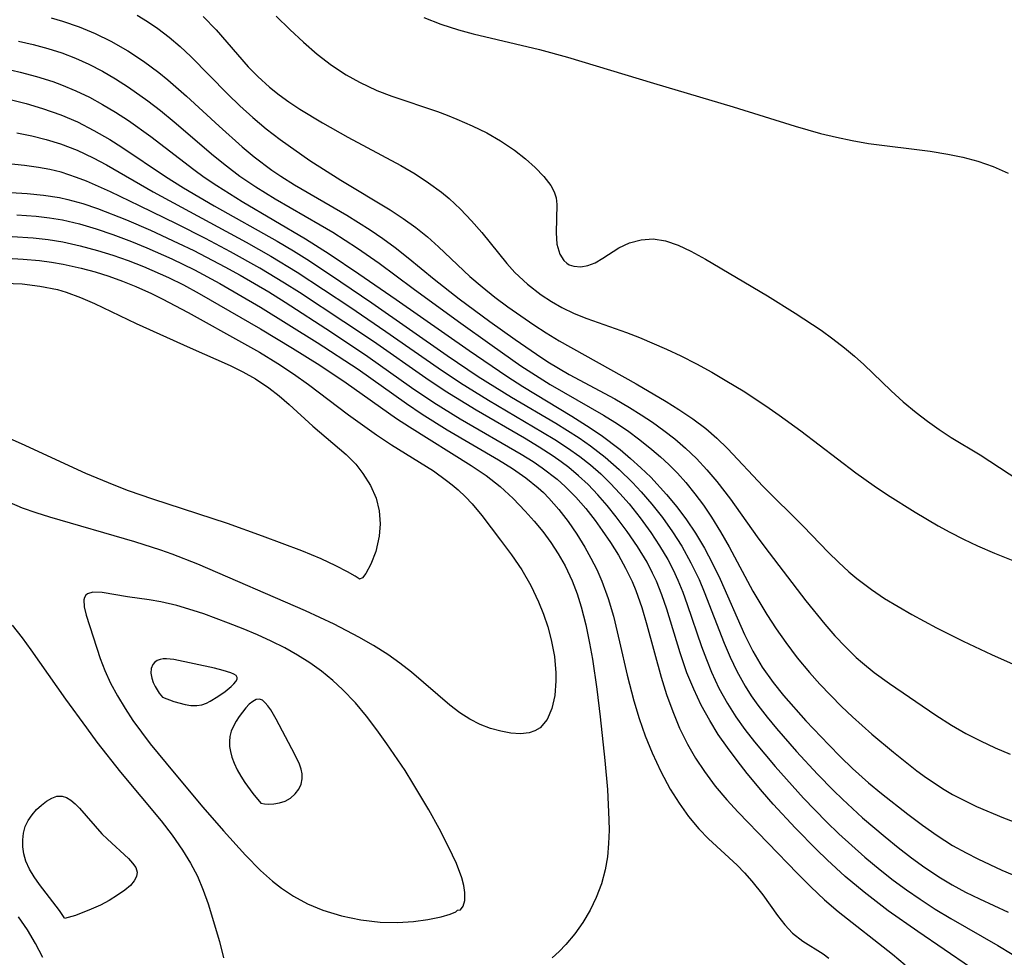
# Model space of a CAD drawing. Header units: inches. Extents: x 1073367 to 1082519, y 1569854 to 1574957.
# Tile 436 of 565: x 1078674 to 1078774, y 1573595 to 1573690. Entities that reach past the tile are written whole.
import ezdxf

# ---------------------------------------------------------------- set-up
doc = ezdxf.new("R2010")
doc.units = ezdxf.units.IN
doc.header["$MEASUREMENT"] = 0
doc.layers.add('CGG_CurvaNivelLidar_v1', color=7, linetype='Continuous', lineweight=30, true_color=0x008008)

msp = doc.modelspace()

# ---------------------------------------------------------------- linework, layer by layer
at = {"layer": 'CGG_CurvaNivelLidar_v1'}
for points in [[(1078677.1413, 1573690.3997, 73.5), (1078678.3184, 1573690.0631, 73.5), (1078679.9953, 1573689.4827, 73.5), (1078681.6314, 1573688.8002, 73.5), (1078683.2234, 1573688.0204, 73.5), (1078684.9638, 1573687.0244, 73.5), (1078686.569, 1573685.9714, 73.5), (1078688.1152, 1573684.8277, 73.5), (1078689.0461, 1573684.0712, 73.5), (1078690.9232, 1573682.4239, 73.5), (1078694.2513, 1573679.3593, 73.5), (1078696.6046, 1573677.2558, 73.5), (1078697.8126, 1573676.2511, 73.5), (1078699.6273, 1573674.8876, 73.5), (1078700.5421, 1573674.2706, 73.5), (1078701.9231, 1573673.4126, 73.5), (1078707.256, 1573670.3242, 73.5), (1078709.6352, 1573668.8147, 73.5), (1078710.9106, 1573667.9468, 73.5), (1078712.1566, 1573667.04, 73.5), (1078713.4983, 1573665.9853, 73.5), (1078716.1411, 1573663.8114, 73.5), (1078718.6946, 1573661.8077, 73.5), (1078721.8004, 1573659.5104, 73.5), (1078724.3754, 1573657.669, 73.5), (1078726.5425, 1573656.1734, 73.5), (1078727.7127, 1573655.4085, 73.5), (1078729.8853, 1573654.1034, 73.5), (1078734.5059, 1573651.6231, 73.5), (1078736.0186, 1573650.7613, 73.5), (1078737.2005, 1573650.0256, 73.5), (1078738.3558, 1573649.2523, 73.5), (1078739.515, 1573648.4239, 73.5), (1078740.6392, 1573647.554, 73.5), (1078741.7176, 1573646.6314, 73.5), (1078742.8321, 1573645.555, 73.5), (1078743.8891, 1573644.4162, 73.5), (1078744.898, 1573643.2277, 73.5), (1078746.2947, 1573641.4253, 73.5), (1078749.01, 1573637.5915, 73.5), (1078749.7873, 1573636.5384, 73.5), (1078753.9678, 1573631.0775, 73.5), (1078755.9008, 1573628.7096, 73.5), (1078756.9235, 1573627.5399, 73.5), (1078757.983, 1573626.4125, 73.5), (1078759.0916, 1573625.3418, 73.5), (1078759.7376, 1573624.7726, 73.5), (1078760.9249, 1573623.8083, 73.5), (1078762.4609, 1573622.6717, 73.5), (1078767.1979, 1573619.4515, 73.5), (1078768.7997, 1573618.4347, 73.5), (1078770.2424, 1573617.61, 73.5), (1078771.7242, 1573616.846, 73.5), (1078773.2234, 1573616.1449, 73.5), (1078774.7494, 1573615.4915, 73.5)], [(1078685.9087, 1573690.6576, 74), (1078686.9778, 1573690.0157, 74), (1078688.0112, 1573689.3168, 74), (1078689.1795, 1573688.4275, 74), (1078690.3025, 1573687.4755, 74), (1078691.3841, 1573686.4713, 74), (1078695.1511, 1573682.6378, 74), (1078696.3723, 1573681.4534, 74), (1078697.6873, 1573680.249, 74), (1078699.0477, 1573679.0988, 74), (1078700.4729, 1573678.0048, 74), (1078703.4895, 1573675.8965, 74), (1078706.6497, 1573673.8638, 74), (1078711.6493, 1573670.8542, 74), (1078712.9931, 1573669.9897, 74), (1078714.2836, 1573669.065, 74), (1078715.4518, 1573668.1063, 74), (1078716.5755, 1573667.0911, 74), (1078719.7763, 1573664.0801, 74), (1078721.0241, 1573663.0146, 74), (1078722.3179, 1573661.991, 74), (1078723.6462, 1573661.0008, 74), (1078726.2624, 1573659.1721, 74), (1078727.5436, 1573658.3355, 74), (1078728.8477, 1573657.5395, 74), (1078736.6948, 1573653.1509, 74), (1078739.7485, 1573651.3671, 74), (1078741.0487, 1573650.5559, 74), (1078742.4554, 1573649.617, 74), (1078743.796, 1573648.6052, 74), (1078744.9146, 1573647.6205, 74), (1078745.9826, 1573646.5707, 74), (1078749.6287, 1573642.7274, 74), (1078753.6772, 1573638.6842, 74), (1078756.2622, 1573636.0133, 74), (1078757.2773, 1573635.013, 74), (1078758.3239, 1573634.0504, 74), (1078759.1454, 1573633.3558, 74), (1078760.6378, 1573632.2353, 74), (1078761.9771, 1573631.344, 74), (1078763.3563, 1573630.501, 74), (1078764.7645, 1573629.6925, 74), (1078767.2455, 1573628.3531, 74), (1078769.9695, 1573626.9967, 74), (1078772.8471, 1573625.6402, 74), (1078775.6747, 1573624.3709, 74)], [(1078692.6377, 1573690.5209, 74.5), (1078693.9411, 1573689.1685, 74.5), (1078697.2218, 1573685.4237, 74.5), (1078698.2065, 1573684.4098, 74.5), (1078699.3912, 1573683.3328, 74.5), (1078700.3487, 1573682.5688, 74.5), (1078701.3454, 1573681.8501, 74.5), (1078702.4608, 1573681.113, 74.5), (1078704.7651, 1573679.7215, 74.5), (1078707.3587, 1573678.2517, 74.5), (1078712.7575, 1573675.3607, 74.5), (1078714.1887, 1573674.514, 74.5), (1078715.5728, 1573673.6142, 74.5), (1078716.8935, 1573672.6461, 74.5), (1078717.6595, 1573672.0135, 74.5), (1078718.8321, 1573670.9182, 74.5), (1078719.9352, 1573669.7563, 74.5), (1078720.9822, 1573668.5507, 74.5), (1078723.5303, 1573665.3991, 74.5), (1078724.3457, 1573664.4894, 74.5), (1078725.632, 1573663.2842, 74.5), (1078727.0346, 1573662.2032, 74.5), (1078728.0601, 1573661.5281, 74.5), (1078729.1305, 1573660.9195, 74.5), (1078730.3757, 1573660.3256, 74.5), (1078731.6633, 1573659.8022, 74.5), (1078735.7167, 1573658.3679, 74.5), (1078737.0256, 1573657.8673, 74.5), (1078739.7906, 1573656.6957, 74.5), (1078741.2347, 1573656.0117, 74.5), (1078742.8189, 1573655.1961, 74.5), (1078744.381, 1573654.3345, 74.5), (1078745.9234, 1573653.4394, 74.5), (1078747.5657, 1573652.4368, 74.5), (1078749.8761, 1573650.9088, 74.5), (1078751.2466, 1573649.9638, 74.5), (1078753.4618, 1573648.368, 74.5), (1078759.0437, 1573644.1039, 74.5), (1078760.9162, 1573642.7775, 74.5), (1078762.2855, 1573641.857, 74.5), (1078765.0739, 1573640.0935, 74.5), (1078767.42, 1573638.7249, 74.5), (1078768.6101, 1573638.0761, 74.5), (1078770.0104, 1573637.3583, 74.5), (1078771.4299, 1573636.6866, 74.5), (1078773.1749, 1573635.9384, 74.5), (1078778.2429, 1573633.902, 74.5)], [(1078700.0669, 1573690.5693, 75), (1078701.4422, 1573689.2134, 75), (1078702.8507, 1573687.9004, 75), (1078704.2398, 1573686.7051, 75), (1078705.6809, 1573685.5913, 75), (1078707.1879, 1573684.5858, 75), (1078708.5323, 1573683.8337, 75), (1078710.3105, 1573683.0122, 75), (1078711.8285, 1573682.427, 75), (1078716.4662, 1573680.8481, 75), (1078717.4652, 1573680.4803, 75), (1078718.4505, 1573680.0918, 75), (1078719.9994, 1573679.4189, 75), (1078721.4872, 1573678.6856, 75), (1078722.893, 1573677.887, 75), (1078724.2948, 1573676.9443, 75), (1078725.4223, 1573676.0599, 75), (1078726.4264, 1573675.1586, 75), (1078727.2859, 1573674.2662, 75), (1078728.0171, 1573673.3207, 75), (1078728.3503, 1573672.6934, 75), (1078728.5503, 1573672.0899, 75), (1078728.6308, 1573671.4183, 75), (1078728.5412, 1573668.5216, 75), (1078728.6343, 1573667.3848, 75), (1078728.9121, 1573666.3664, 75), (1078729.3148, 1573665.7207, 75), (1078729.6343, 1573665.4347, 75), (1078729.8863, 1573665.2836, 75), (1078730.3568, 1573665.1203, 75), (1078731.0465, 1573665.0738, 75), (1078731.777, 1573665.2003, 75), (1078732.5117, 1573665.4802, 75), (1078733.2913, 1573665.9312, 75), (1078734.9195, 1573666.987, 75), (1078736.0049, 1573667.4938, 75), (1078737.1886, 1573667.8239, 75), (1078738.437, 1573667.9083, 75), (1078739.6839, 1573667.7057, 75), (1078740.9604, 1573667.2711, 75), (1078742.2653, 1573666.6681, 75), (1078743.7577, 1573665.8583, 75), (1078750.0694, 1573662.0978, 75), (1078752.8841, 1573660.3634, 75), (1078755.5125, 1573658.615, 75), (1078756.7247, 1573657.7381, 75), (1078757.9019, 1573656.827, 75), (1078758.9082, 1573655.9883, 75), (1078759.877, 1573655.118, 75), (1078762.629, 1573652.4609, 75), (1078763.879, 1573651.3242, 75), (1078765.1728, 1573650.237, 75), (1078766.3346, 1573649.3492, 75), (1078767.5304, 1573648.5111, 75), (1078768.7536, 1573647.721, 75), (1078771.7003, 1573645.9505, 75), (1078775.6464, 1573643.3616, 75)], [(1078715.0675, 1573690.4152, 75.5), (1078716.8199, 1573689.7499, 75.5), (1078718.6119, 1573689.176, 75.5), (1078720.0959, 1573688.7664, 75.5), (1078726.8426, 1573687.1676, 75.5), (1078729.7166, 1573686.3995, 75.5), (1078738.4513, 1573683.7393, 75.5), (1078746.5595, 1573681.3537, 75.5), (1078752.8857, 1573679.3705, 75.5), (1078755.469, 1573678.6398, 75.5), (1078757.0714, 1573678.2422, 75.5), (1078758.6829, 1573677.9005, 75.5), (1078760.3337, 1573677.6194, 75.5), (1078766.6254, 1573676.8301, 75.5), (1078768.398, 1573676.5409, 75.5), (1078769.9443, 1573676.2153, 75.5), (1078771.4603, 1573675.8045, 75.5), (1078773.0285, 1573675.2572, 75.5), (1078774.5486, 1573674.6008, 75.5)], [(1078673.8195, 1573688.0112, 73), (1078675.3208, 1573687.6726, 73), (1078676.8017, 1573687.2786, 73), (1078678.2563, 1573686.8148, 73), (1078679.6394, 1573686.2842, 73), (1078680.9896, 1573685.6753, 73), (1078682.3659, 1573684.9588, 73), (1078683.7095, 1573684.1744, 73), (1078685.0248, 1573683.3349, 73), (1078686.988, 1573681.9579, 73), (1078688.2879, 1573680.9568, 73), (1078689.6682, 1573679.8259, 73), (1078693.6842, 1573676.3986, 73), (1078695.0044, 1573675.3223, 73), (1078696.358, 1573674.2943, 73), (1078697.9767, 1573673.1859, 73), (1078699.9416, 1573671.972, 73), (1078704.5342, 1573669.349, 73), (1078705.8204, 1573668.5745, 73), (1078708.3485, 1573666.9514, 73), (1078710.5275, 1573665.446, 73), (1078713.9976, 1573662.8636, 73), (1078718.608, 1573659.4939, 73), (1078722.0435, 1573657.0464, 73), (1078724.9702, 1573655.0098, 73), (1078726.4557, 1573654.031, 73), (1078727.9408, 1573653.111, 73), (1078733.3751, 1573649.9823, 73), (1078734.5256, 1573649.2734, 73), (1078735.8222, 1573648.3998, 73), (1078737.0783, 1573647.4734, 73), (1078738.2944, 1573646.5001, 73), (1078739.1691, 1573645.7481, 73), (1078740.0134, 1573644.9644, 73), (1078740.8934, 1573644.0665, 73), (1078741.7327, 1573643.1278, 73), (1078742.6635, 1573641.9899, 73), (1078743.5448, 1573640.8088, 73), (1078744.375, 1573639.5869, 73), (1078745.288, 1573638.099, 73), (1078746.1507, 1573636.5741, 73), (1078748.5699, 1573632.0847, 73), (1078749.9796, 1573629.702, 73), (1078750.9298, 1573628.2554, 73), (1078751.9265, 1573626.84, 73), (1078753.0938, 1573625.296, 73), (1078754.3219, 1573623.8025, 73), (1078755.3839, 1573622.6158, 73), (1078757.5783, 1573620.3538, 73), (1078758.7038, 1573619.2764, 73), (1078760.6905, 1573617.5177, 73), (1078762.8737, 1573615.6808, 73), (1078765.2627, 1573613.7916, 73), (1078766.2351, 1573613.0918, 73), (1078768.0545, 1573611.9018, 73), (1078768.8979, 1573611.4077, 73), (1078770.1006, 1573610.7723, 73), (1078771.3332, 1573610.1874, 73), (1078774.0893, 1573609.0316, 73), (1078781.4166, 1573606.2363, 73)], [(1078672.3005, 1573685.2589, 72.5), (1078673.9981, 1573684.8708, 72.5), (1078675.6739, 1573684.427, 72.5), (1078677.3206, 1573683.9103, 72.5), (1078678.2091, 1573683.5876, 72.5), (1078679.6609, 1573682.9781, 72.5), (1078681.0423, 1573682.309, 72.5), (1078682.3955, 1573681.5771, 72.5), (1078683.7217, 1573680.7901, 72.5), (1078685.0204, 1573679.9523, 72.5), (1078687.3165, 1573678.3169, 72.5), (1078691.678, 1573674.9772, 72.5), (1078692.7453, 1573674.2002, 72.5), (1078694.0056, 1573673.3385, 72.5), (1078696.5943, 1573671.709, 72.5), (1078703.0357, 1573667.9129, 72.5), (1078705.4348, 1573666.3872, 72.5), (1078708.4659, 1573664.3623, 72.5), (1078712.272, 1573661.7489, 72.5), (1078719.6921, 1573656.5389, 72.5), (1078723.5257, 1573653.93, 72.5), (1078725.1547, 1573652.8929, 72.5), (1078730.1335, 1573649.8879, 72.5), (1078731.6476, 1573648.9362, 72.5), (1078733.1248, 1573647.9377, 72.5), (1078735.0572, 1573646.4713, 72.5), (1078736.1327, 1573645.5701, 72.5), (1078737.1744, 1573644.6325, 72.5), (1078738.1789, 1573643.6577, 72.5), (1078739.7812, 1573641.9163, 72.5), (1078740.8237, 1573640.643, 72.5), (1078741.8091, 1573639.3226, 72.5), (1078742.7305, 1573637.9565, 72.5), (1078743.6378, 1573636.4463, 72.5), (1078744.4726, 1573634.8929, 72.5), (1078745.2422, 1573633.3054, 72.5), (1078747.7254, 1573627.682, 72.5), (1078748.578, 1573625.9781, 72.5), (1078749.5321, 1573624.3422, 72.5), (1078750.6276, 1573622.784, 72.5), (1078751.692, 1573621.4601, 72.5), (1078753.971, 1573618.9002, 72.5), (1078756.29, 1573616.4316, 72.5), (1078757.4826, 1573615.2223, 72.5), (1078758.7078, 1573614.0444, 72.5), (1078760.3501, 1573612.5826, 72.5), (1078761.6604, 1573611.4898, 72.5), (1078764.341, 1573609.3825, 72.5), (1078765.8273, 1573608.2716, 72.5), (1078767.3403, 1573607.2077, 72.5), (1078768.8974, 1573606.2178, 72.5), (1078770.2814, 1573605.4427, 72.5), (1078771.4732, 1573604.8343, 72.5), (1078773.9127, 1573603.7083, 72.5), (1078781.0896, 1573600.6884, 72.5)], [(1078671.1544, 1573682.5116, 72), (1078674.6005, 1573681.6689, 72), (1078676.2901, 1573681.1794, 72), (1078678.1457, 1573680.5373, 72), (1078679.8487, 1573679.7982, 72), (1078681.5053, 1573678.9455, 72), (1078683.1227, 1573678.003, 72), (1078684.3351, 1573677.2352, 72), (1078688.8068, 1573674.2499, 72), (1078690.6118, 1573673.1136, 72), (1078693.7298, 1573671.2817, 72), (1078700.1537, 1573667.6639, 72), (1078701.8078, 1573666.6835, 72), (1078703.4325, 1573665.664, 72), (1078706.6339, 1573663.5418, 72), (1078709.804, 1573661.3884, 72), (1078717.4521, 1573656.0476, 72), (1078720.6227, 1573653.9055, 72), (1078724.01, 1573651.8036, 72), (1078728.5085, 1573649.1542, 72), (1078730.8943, 1573647.6538, 72), (1078732.0465, 1573646.8532, 72), (1078733.5483, 1573645.6934, 72), (1078734.9788, 1573644.4515, 72), (1078736.334, 1573643.1312, 72), (1078737.2093, 1573642.1898, 72), (1078738.2899, 1573640.9342, 72), (1078739.3791, 1573639.5514, 72), (1078740.4014, 1573638.1196, 72), (1078741.3464, 1573636.6367, 72), (1078742.2715, 1573634.9678, 72), (1078743.096, 1573633.2444, 72), (1078743.6143, 1573632.0201, 72), (1078745.652, 1573626.7889, 72), (1078746.2627, 1573625.3523, 72), (1078746.9288, 1573623.9475, 72), (1078747.7796, 1573622.4099, 72), (1078748.4091, 1573621.4226, 72), (1078749.0839, 1573620.4637, 72), (1078750.0115, 1573619.2616, 72), (1078750.9862, 1573618.0884, 72), (1078753.0257, 1573615.7687, 72), (1078755.1439, 1573613.4708, 72), (1078756.7799, 1573611.7923, 72), (1078757.6906, 1573610.9023, 72), (1078759.7398, 1573609.0227, 72), (1078762.0355, 1573607.072, 72), (1078763.3586, 1573605.9973, 72), (1078764.7021, 1573604.9542, 72), (1078766.0756, 1573603.9571, 72), (1078767.6572, 1573602.9163, 72), (1078768.8436, 1573602.2136, 72), (1078770.225, 1573601.4714, 72), (1078771.6327, 1573600.7748, 72), (1078774.5633, 1573599.4077, 72)], [(1078673.6717, 1573678.7036, 71.5), (1078675.1786, 1573678.3931, 71.5), (1078676.6642, 1573678.0293, 71.5), (1078678.1207, 1573677.5849, 71.5), (1078679.7975, 1573676.9284, 71.5), (1078681.4313, 1573676.1515, 71.5), (1078682.7779, 1573675.4291, 71.5), (1078687.531, 1573672.7096, 71.5), (1078696.9916, 1573667.5755, 71.5), (1078699.5254, 1573666.1439, 71.5), (1078702.2022, 1573664.5133, 71.5), (1078707.5462, 1573660.996, 71.5), (1078711.2207, 1573658.4997, 71.5), (1078716.5355, 1573654.7806, 71.5), (1078718.8188, 1573653.2552, 71.5), (1078721.6597, 1573651.4959, 71.5), (1078727.1763, 1573648.2551, 71.5), (1078728.4109, 1573647.4994, 71.5), (1078729.7041, 1573646.6576, 71.5), (1078730.9561, 1573645.7667, 71.5), (1078732.0419, 1573644.9082, 71.5), (1078733.0823, 1573643.999, 71.5), (1078734.0752, 1573643.0404, 71.5), (1078735.041, 1573642.0102, 71.5), (1078735.9649, 1573640.9407, 71.5), (1078737.1059, 1573639.5178, 71.5), (1078738.1841, 1573638.0477, 71.5), (1078739.0813, 1573636.6928, 71.5), (1078739.904, 1573635.2932, 71.5), (1078740.4449, 1573634.2503, 71.5), (1078740.9392, 1573633.1833, 71.5), (1078741.4393, 1573631.9651, 71.5), (1078741.8972, 1573630.7269, 71.5), (1078743.3552, 1573626.4366, 71.5), (1078743.8373, 1573625.1278, 71.5), (1078744.3618, 1573623.8381, 71.5), (1078745.1197, 1573622.216, 71.5), (1078745.9786, 1573620.6473, 71.5), (1078746.8297, 1573619.3046, 71.5), (1078747.751, 1573618.0037, 71.5), (1078748.7287, 1573616.7373, 71.5), (1078750.8245, 1573614.2441, 71.5), (1078753.7211, 1573611.0291, 71.5), (1078756.0724, 1573608.6078, 71.5), (1078757.3352, 1573607.3848, 71.5), (1078758.627, 1573606.1934, 71.5), (1078759.973, 1573605.018, 71.5), (1078761.5329, 1573603.7269, 71.5), (1078762.861, 1573602.6929, 71.5), (1078764.2169, 1573601.6966, 71.5), (1078765.5997, 1573600.7391, 71.5), (1078767.1392, 1573599.7413, 71.5), (1078768.7068, 1573598.7903, 71.5), (1078773.4963, 1573596.0466, 71.5), (1078774.9618, 1573595.1503, 71.5)], [(1078770.7186, 1573593.8079, 71), (1078765.3474, 1573597.4455, 71), (1078762.3493, 1573599.5675, 71), (1078759.8978, 1573601.4437, 71), (1078757.9727, 1573603.043, 71), (1078756.122, 1573604.7337, 71), (1078755.0332, 1573605.7865, 71), (1078752.9091, 1573607.9529, 71), (1078750.6509, 1573610.4203, 71), (1078749.553, 1573611.6792, 71), (1078747.9939, 1573613.5421, 71), (1078746.9684, 1573614.8369, 71), (1078745.9833, 1573616.1569, 71), (1078745.0498, 1573617.5076, 71), (1078744.1759, 1573618.9075, 71), (1078743.3144, 1573620.4862, 71), (1078742.5451, 1573622.1119, 71), (1078741.8645, 1573623.7771, 71), (1078741.4982, 1573624.7922, 71), (1078741.1582, 1573625.8165, 71), (1078739.8062, 1573630.2542, 71), (1078739.3085, 1573631.7068, 71), (1078738.7479, 1573633.1053, 71), (1078738.3708, 1573633.9192, 71), (1078737.7962, 1573635.0169, 71), (1078736.8351, 1573636.6123, 71), (1078735.782, 1573638.1548, 71), (1078734.6598, 1573639.6517, 71), (1078733.7502, 1573640.7813, 71), (1078732.8003, 1573641.8745, 71), (1078731.7989, 1573642.9184, 71), (1078730.8393, 1573643.8104, 71), (1078729.8297, 1573644.6492, 71), (1078729.0549, 1573645.2332, 71), (1078728.2581, 1573645.7919, 71), (1078726.8113, 1573646.7286, 71), (1078725.3263, 1573647.6236, 71), (1078720.3962, 1573650.478, 71), (1078717.2609, 1573652.4091, 71), (1078715.2957, 1573653.7361, 71), (1078709.9675, 1573657.4601, 71), (1078706.9574, 1573659.4835, 71), (1078702.4274, 1573662.454, 71), (1078700.9117, 1573663.4182, 71), (1078698.3989, 1573664.9337, 71), (1078695.3961, 1573666.6053, 71), (1078692.8724, 1573667.9374, 71), (1078689.9949, 1573669.4025, 71), (1078686.1601, 1573671.2777, 71), (1078683.1962, 1573672.6899, 71), (1078680.7384, 1573673.7752, 71), (1078679.7525, 1573674.1602, 71), (1078678.162, 1573674.6778, 71), (1078677.0312, 1573674.9567, 71), (1078675.8847, 1573675.1747, 71), (1078674.4599, 1573675.3764, 71), (1078670.119, 1573675.8197, 71)], [(1078668.5476, 1573672.9076, 70.5), (1078674.7236, 1573672.5312, 70.5), (1078676.3712, 1573672.3621, 70.5), (1078677.9983, 1573672.103, 70.5), (1078678.8665, 1573671.9126, 70.5), (1078680.3714, 1573671.4952, 70.5), (1078681.8598, 1573670.9944, 70.5), (1078684.8114, 1573669.8347, 70.5), (1078687.2759, 1573668.7777, 70.5), (1078690.0879, 1573667.4815, 70.5), (1078691.6631, 1573666.7118, 70.5), (1078694.8282, 1573665.0799, 70.5), (1078696.3924, 1573664.2261, 70.5), (1078699.2982, 1573662.5275, 70.5), (1078700.9682, 1573661.4834, 70.5), (1078705.6722, 1573658.4255, 70.5), (1078709.3883, 1573655.9398, 70.5), (1078713.8434, 1573652.7974, 70.5), (1078716.0978, 1573651.2571, 70.5), (1078718.7907, 1573649.5933, 70.5), (1078724.9768, 1573646.0201, 70.5), (1078726.2125, 1573645.2479, 70.5), (1078727.1236, 1573644.6334, 70.5), (1078728.6492, 1573643.4705, 70.5), (1078729.4843, 1573642.7304, 70.5), (1078730.5611, 1573641.6391, 70.5), (1078731.5675, 1573640.4781, 70.5), (1078732.5164, 1573639.2638, 70.5), (1078733.2465, 1573638.2547, 70.5), (1078734.092, 1573637.0082, 70.5), (1078734.8886, 1573635.7313, 70.5), (1078735.6219, 1573634.4196, 70.5), (1078736.2739, 1573633.0661, 70.5), (1078736.6597, 1573632.1265, 70.5), (1078737.2572, 1573630.4121, 70.5), (1078737.7773, 1573628.658, 70.5), (1078739.2315, 1573623.3116, 70.5), (1078739.7865, 1573621.5536, 70.5), (1078740.4079, 1573619.8241, 70.5), (1078741.1105, 1573618.1348, 70.5), (1078741.9153, 1573616.5006, 70.5), (1078742.7427, 1573615.0861, 70.5), (1078743.653, 1573613.721, 70.5), (1078744.7437, 1573612.2544, 70.5), (1078745.9127, 1573610.8458, 70.5), (1078747.0763, 1573609.5787, 70.5), (1078753.118, 1573603.3493, 70.5), (1078754.4626, 1573601.9928, 70.5), (1078755.8447, 1573600.6867, 70.5), (1078757.2471, 1573599.4958, 70.5), (1078762.7752, 1573595.1489, 70.5), (1078764.0756, 1573594.0754, 70.5)], [(1078673.6769, 1573670.3488, 70), (1078675.6209, 1573670.2078, 70), (1078676.9787, 1573670.052, 70), (1078678.3234, 1573669.8309, 70), (1078680.0441, 1573669.4313, 70), (1078681.7451, 1573668.9286, 70), (1078683.4334, 1573668.3533, 70), (1078685.345, 1573667.6364, 70), (1078686.904, 1573667.0044, 70), (1078689.4362, 1573665.882, 70), (1078691.7279, 1573664.7621, 70), (1078694.3182, 1573663.3815, 70), (1078698.4698, 1573660.9653, 70), (1078704.2346, 1573657.369, 70), (1078708.4035, 1573654.6435, 70), (1078713.3197, 1573651.1688, 70), (1078714.9226, 1573650.0793, 70), (1078717.4652, 1573648.4967, 70), (1078722.6842, 1573645.4308, 70), (1078724.0994, 1573644.542, 70), (1078725.458, 1573643.5993, 70), (1078726.7345, 1573642.5729, 70), (1078727.2479, 1573642.1016, 70), (1078727.8148, 1573641.5355, 70), (1078728.8329, 1573640.3813, 70), (1078729.7719, 1573639.1534, 70), (1078730.6452, 1573637.8689, 70), (1078731.4615, 1573636.5413, 70), (1078732.093, 1573635.4213, 70), (1078732.678, 1573634.2754, 70), (1078733.2031, 1573633.0987, 70), (1078733.8417, 1573631.3377, 70), (1078734.3718, 1573629.5219, 70), (1078735.005, 1573626.9364, 70), (1078735.7744, 1573623.5452, 70), (1078736.4401, 1573620.9268, 70), (1078736.9892, 1573619.1238, 70), (1078737.613, 1573617.3507, 70), (1078738.3113, 1573615.6141, 70), (1078739.1882, 1573613.7269, 70), (1078740.1688, 1573611.9242, 70), (1078741.0567, 1573610.5057, 70), (1078742.0214, 1573609.1596, 70), (1078743.0716, 1573607.9035, 70), (1078744.0706, 1573606.8792, 70), (1078746.9586, 1573604.1867, 70), (1078747.7311, 1573603.4077, 70), (1078748.4787, 1573602.5841, 70), (1078749.5946, 1573601.1906, 70), (1078751.0874, 1573599.0947, 70), (1078751.8226, 1573598.1367, 70), (1078752.6054, 1573597.2946, 70), (1078753.6417, 1573596.4709, 70), (1078755.7094, 1573595.1753, 70), (1078756.3171, 1573594.7393, 70)], [(1078673.2004, 1573668.1369, 69.5), (1078675.3112, 1573667.9982, 69.5), (1078676.8408, 1573667.8374, 69.5), (1078678.3552, 1573667.6038, 69.5), (1078680.1171, 1573667.2168, 69.5), (1078681.8613, 1573666.7364, 69.5), (1078683.4393, 1573666.2436, 69.5), (1078685.0061, 1573665.7025, 69.5), (1078686.5573, 1573665.1097, 69.5), (1078689.1054, 1573663.989, 69.5), (1078690.6179, 1573663.2299, 69.5), (1078692.2039, 1573662.3631, 69.5), (1078698.4748, 1573658.7488, 69.5), (1078701.7294, 1573656.7834, 69.5), (1078704.4842, 1573655.0612, 69.5), (1078707.1869, 1573653.2766, 69.5), (1078712.3188, 1573649.6505, 69.5), (1078713.6086, 1573648.7866, 69.5), (1078719.9106, 1573644.8601, 69.5), (1078721.4152, 1573643.8302, 69.5), (1078722.8439, 1573642.7227, 69.5), (1078724.1669, 1573641.5144, 69.5), (1078725.4117, 1573640.2242, 69.5), (1078726.3258, 1573639.1979, 69.5), (1078727.1981, 1573638.1374, 69.5), (1078728.0142, 1573637.0354, 69.5), (1078728.7693, 1573635.872, 69.5), (1078729.452, 1573634.6644, 69.5), (1078730.1901, 1573633.1146, 69.5), (1078730.6868, 1573631.8114, 69.5), (1078731.1051, 1573630.4702, 69.5), (1078731.5649, 1573628.6526, 69.5), (1078731.9468, 1573626.7977, 69.5), (1078732.2322, 1573625.1735, 69.5), (1078732.6851, 1573622.1219, 69.5), (1078733.0362, 1573619.2831, 69.5), (1078733.5122, 1573614.8643, 69.5), (1078733.7679, 1573611.9047, 69.5), (1078733.9165, 1573608.802, 69.5), (1078733.9287, 1573607.7635, 69.5), (1078733.8898, 1573606.3933, 69.5), (1078733.7689, 1573605.0435, 69.5), (1078733.5447, 1573603.7205, 69.5), (1078733.158, 1573602.3029, 69.5), (1078732.6365, 1573600.9306, 69.5), (1078731.9951, 1573599.6094, 69.5), (1078731.2689, 1573598.3859, 69.5), (1078730.4494, 1573597.2245, 69.5), (1078729.5432, 1573596.134, 69.5), (1078728.8703, 1573595.4309, 69.5), (1078728.1564, 1573594.7728, 69.5)], [(1078672.6471, 1573665.9298, 69), (1078674.3163, 1573665.8371, 69), (1078675.974, 1573665.6925, 69), (1078677.1761, 1573665.5447, 69), (1078678.3679, 1573665.3505, 69), (1078680.2162, 1573664.9403, 69), (1078681.6312, 1573664.5522, 69), (1078683.0322, 1573664.1102, 69), (1078684.4162, 1573663.6145, 69), (1078685.7797, 1573663.0627, 69), (1078687.3576, 1573662.3431, 69), (1078688.4431, 1573661.8127, 69), (1078691.0938, 1573660.4111, 69), (1078696.8447, 1573657.2466, 69), (1078698.3606, 1573656.3776, 69), (1078700.2364, 1573655.2241, 69), (1078701.8047, 1573654.1912, 69), (1078703.3302, 1573653.1097, 69), (1078707.4028, 1573650.019, 69), (1078710.2825, 1573647.983, 69), (1078711.8074, 1573646.9652, 69), (1078716.0569, 1573644.297, 69), (1078717.4046, 1573643.3437, 69), (1078717.9632, 1573642.9046, 69), (1078718.5923, 1573642.3669, 69), (1078719.3086, 1573641.6856, 69), (1078719.9895, 1573640.9667, 69), (1078721.0003, 1573639.778, 69), (1078722.9029, 1573637.2768, 69), (1078724.005, 1573635.7673, 69), (1078725.0531, 1573634.2308, 69), (1078725.9875, 1573632.6397, 69), (1078726.7595, 1573630.9891, 69), (1078727.2621, 1573629.7188, 69), (1078727.6979, 1573628.4308, 69), (1078728.0519, 1573627.1328, 69), (1078728.3701, 1573625.4252, 69), (1078728.518, 1573623.7517, 69), (1078728.5257, 1573622.954, 69), (1078728.409, 1573621.475, 69), (1078728.1143, 1573620.1403, 69), (1078727.6263, 1573619.0134, 69), (1078726.9147, 1573618.1736, 69), (1078726.3913, 1573617.8531, 69), (1078725.7962, 1573617.6531, 69), (1078724.9063, 1573617.5591, 69), (1078723.9399, 1573617.63, 69), (1078722.9182, 1573617.8266, 69), (1078721.8676, 1573618.1209, 69), (1078720.8062, 1573618.519, 69), (1078719.7581, 1573619.0381, 69), (1078718.7312, 1573619.6966, 69), (1078717.7279, 1573620.462, 69), (1078713.8195, 1573623.8227, 69), (1078712.6445, 1573624.7534, 69), (1078711.4211, 1573625.6337, 69), (1078709.9709, 1573626.5527, 69), (1078708.468, 1573627.4074, 69), (1078705.9668, 1573628.7024, 69), (1078703.0481, 1573630.0566, 69), (1078692.0689, 1573634.8295, 69), (1078689.4753, 1573635.8436, 69), (1078688.3095, 1573636.2528, 69), (1078685.6654, 1573637.0978, 69), (1078677.0139, 1573639.59, 69), (1078675.6152, 1573640.0321, 69), (1078674.2484, 1573640.5302, 69), (1078672.9171, 1573641.1033, 69)], [(1078672.3812, 1573663.3904, 68.5), (1078674.2029, 1573663.3198, 68.5), (1078676.0108, 1573663.1128, 68.5), (1078677.7876, 1573662.7479, 68.5), (1078678.677, 1573662.4907, 68.5), (1078680.1425, 1573661.9537, 68.5), (1078681.5835, 1573661.3229, 68.5), (1078685.8023, 1573659.3129, 68.5), (1078691.2963, 1573656.8118, 68.5), (1078695.3691, 1573655.0197, 68.5), (1078696.6801, 1573654.3726, 68.5), (1078697.948, 1573653.6577, 68.5), (1078699.3189, 1573652.7455, 68.5), (1078700.3673, 1573651.929, 68.5), (1078701.3686, 1573651.0651, 68.5), (1078703.7861, 1573648.8479, 68.5), (1078707.1798, 1573645.9862, 68.5), (1078708.1479, 1573644.9855, 68.5), (1078708.888, 1573644.0585, 68.5), (1078709.6628, 1573642.8336, 68.5), (1078710.2327, 1573641.5176, 68.5), (1078710.5356, 1573640.2369, 68.5), (1078710.6323, 1573638.9388, 68.5), (1078710.5433, 1573637.6767, 68.5), (1078710.1901, 1573636.1248, 68.5), (1078709.6926, 1573634.8287, 68.5), (1078709.1827, 1573633.8819, 68.5), (1078708.831, 1573633.4305, 68.5), (1078708.5231, 1573633.3054, 68.5), (1078708.5, 1573633.3285, 68.5), (1078708.1125, 1573633.6016, 68.5), (1078707.3107, 1573634.0533, 68.5), (1078706.1345, 1573634.656, 68.5), (1078704.6389, 1573635.3504, 68.5), (1078702.6542, 1573636.173, 68.5), (1078698.6763, 1573637.6788, 68.5), (1078695.1044, 1573638.9564, 68.5), (1078687.4984, 1573641.4322, 68.5), (1078685.0432, 1573642.2926, 68.5), (1078683.575, 1573642.8471, 68.5), (1078680.6761, 1573644.0468, 68.5), (1078674.1258, 1573647.075, 68.5), (1078672.6729, 1573647.7123, 68.5)], [(1078673.1734, 1573628.6249, 69), (1078674.1901, 1573627.3275, 69), (1078675.0936, 1573626.1083, 69), (1078678.624, 1573621.082, 69), (1078680.7365, 1573618.1696, 69), (1078681.8186, 1573616.73, 69), (1078684.2274, 1573613.677, 69), (1078688.3409, 1573608.7122, 69), (1078689.4816, 1573607.2409, 69), (1078690.5353, 1573605.7323, 69), (1078691.3369, 1573604.4198, 69), (1078692.0369, 1573603.0718, 69), (1078692.6289, 1573601.6765, 69), (1078693.13, 1573600.2615, 69), (1078694.2799, 1573596.4311, 69), (1078694.7102, 1573594.7897, 69)], [(1078676.2965, 1573594.8155, 69), (1078675.5555, 1573596.2393, 69), (1078674.7382, 1573597.6247, 69), (1078673.8412, 1573598.9606, 69)]]:
    msp.add_polyline3d(points, dxfattribs=at)
for points in [[(1078718.5, 1573599.6145, 69.5), (1078718.8175, 1573599.6745, 69.5), (1078719.0969, 1573600.0345, 69.5), (1078719.2565, 1573600.6203, 69.5), (1078719.2685, 1573601.4169, 69.5), (1078719.1615, 1573602.1232, 69.5), (1078718.9537, 1573602.9103, 69.5), (1078718.409, 1573604.36, 69.5), (1078717.6063, 1573606.0835, 69.5), (1078716.6418, 1573607.9263, 69.5), (1078715.581, 1573609.8205, 69.5), (1078713.9616, 1573612.5609, 69.5), (1078713.1691, 1573613.8281, 69.5), (1078711.3281, 1573616.5588, 69.5), (1078710.3032, 1573617.9828, 69.5), (1078709.2378, 1573619.3682, 69.5), (1078708.1193, 1573620.7, 69.5), (1078706.8064, 1573622.0869, 69.5), (1078705.8286, 1573622.995, 69.5), (1078704.6849, 1573623.921, 69.5), (1078703.4799, 1573624.7753, 69.5), (1078702.2245, 1573625.5661, 69.5), (1078700.9272, 1573626.2978, 69.5), (1078699.5483, 1573626.9957, 69.5), (1078698.1417, 1573627.6417, 69.5), (1078696.6839, 1573628.2565, 69.5), (1078695.2178, 1573628.8326, 69.5), (1078692.6831, 1573629.754, 69.5), (1078691.6208, 1573630.1081, 69.5), (1078689.9424, 1573630.604, 69.5), (1078688.3077, 1573630.9836, 69.5), (1078687.1309, 1573631.1782, 69.5), (1078684.9288, 1573631.4806, 69.5), (1078682.3581, 1573631.9303, 69.5), (1078681.3892, 1573631.9653, 69.5), (1078680.8454, 1573631.7973, 69.5), (1078680.6877, 1573631.6701, 69.5), (1078680.5373, 1573631.4253, 69.5), (1078680.4814, 1573631.1997, 69.5), (1078680.5142, 1573630.4972, 69.5), (1078680.7299, 1573629.6272, 69.5), (1078682.1592, 1573625.2147, 69.5), (1078682.6059, 1573624.0136, 69.5), (1078683.1962, 1573622.7182, 69.5), (1078683.8923, 1573621.4222, 69.5), (1078684.676, 1573620.1338, 69.5), (1078685.4853, 1573618.9271, 69.5), (1078686.3462, 1573617.7343, 69.5), (1078687.2468, 1573616.5562, 69.5), (1078689.6693, 1573613.5838, 69.5), (1078692.6033, 1573610.115, 69.5), (1078694.6921, 1573607.6978, 69.5), (1078696.9239, 1573605.2256, 69.5), (1078698.4724, 1573603.6708, 69.5), (1078699.6936, 1573602.5884, 69.5), (1078700.5956, 1573601.8691, 69.5), (1078701.8304, 1573601.0408, 69.5), (1078703.2493, 1573600.2822, 69.5), (1078704.8156, 1573599.6252, 69.5), (1078706.7118, 1573599.0391, 69.5), (1078708.6784, 1573598.6343, 69.5), (1078710.6455, 1573598.4201, 69.5), (1078712.4024, 1573598.3879, 69.5), (1078714.041, 1573598.4823, 69.5), (1078715.5035, 1573598.6662, 69.5), (1078716.8425, 1573598.9352, 69.5), (1078717.7567, 1573599.2116, 69.5), (1078718.3273, 1573599.4579, 69.5)], [(1078688.5, 1573621.3076, 70), (1078689.6557, 1573620.8465, 70), (1078690.7837, 1573620.5359, 70), (1078691.3829, 1573620.4453, 70), (1078691.9667, 1573620.4322, 70), (1078692.4909, 1573620.5111, 70), (1078692.9519, 1573620.6654, 70), (1078693.3528, 1573620.8691, 70), (1078694.1258, 1573621.3462, 70), (1078694.8522, 1573621.8654, 70), (1078695.4896, 1573622.3877, 70), (1078695.7508, 1573622.6402, 70), (1078695.9535, 1573622.8813, 70), (1078696.0765, 1573623.1058, 70), (1078696.0918, 1573623.3072, 70), (1078695.9733, 1573623.4847, 70), (1078695.7444, 1573623.6383, 70), (1078695.4356, 1573623.7747, 70), (1078694.664, 1573624.0149, 70), (1078693.778, 1573624.232, 70), (1078689.634, 1573625.1137, 70), (1078688.9117, 1573625.2023, 70), (1078688.5709, 1573625.1942, 70), (1078688.2532, 1573625.1358, 70), (1078687.9594, 1573625.0291, 70), (1078687.6995, 1573624.8677, 70), (1078687.4953, 1573624.622, 70), (1078687.346, 1573624.2194, 70), (1078687.3105, 1573623.7402, 70), (1078687.3865, 1573623.2263, 70), (1078687.5323, 1573622.7875, 70), (1078687.728, 1573622.3723, 70), (1078688.1502, 1573621.7045, 70)], [(1078698.5, 1573610.4934, 70), (1078698.8841, 1573610.4284, 70), (1078699.3094, 1573610.4148, 70), (1078699.8274, 1573610.4418, 70), (1078700.3918, 1573610.5323, 70), (1078700.9558, 1573610.7102, 70), (1078701.5197, 1573611.0239, 70), (1078701.9998, 1573611.4437, 70), (1078702.3727, 1573611.934, 70), (1078702.6165, 1573612.4557, 70), (1078702.714, 1573612.9719, 70), (1078702.7034, 1573613.4871, 70), (1078702.5998, 1573613.9742, 70), (1078702.4255, 1573614.4619, 70), (1078701.9508, 1573615.4437, 70), (1078700.0395, 1573619.0489, 70), (1078699.4977, 1573619.9878, 70), (1078699.2219, 1573620.3934, 70), (1078698.9401, 1573620.7317, 70), (1078698.6493, 1573620.9761, 70), (1078698.3463, 1573621.092, 70), (1078698.0141, 1573621.0458, 70), (1078697.6701, 1573620.8596, 70), (1078697.32, 1573620.5714, 70), (1078696.9694, 1573620.2095, 70), (1078696.2927, 1573619.3417, 70), (1078695.9835, 1573618.861, 70), (1078695.7093, 1573618.3589, 70), (1078695.4875, 1573617.8389, 70), (1078695.3413, 1573617.3018, 70), (1078695.2924, 1573616.7974, 70), (1078695.3138, 1573616.2828, 70), (1078695.3919, 1573615.7622, 70), (1078695.5447, 1573615.1949, 70), (1078695.7816, 1573614.5697, 70), (1078696.0893, 1573613.9158, 70), (1078696.4538, 1573613.2621, 70), (1078696.8687, 1573612.6185, 70), (1078697.6978, 1573611.4948, 70)], [(1078678.5, 1573598.7649, 68.5), (1078678.4716, 1573598.8702, 68.5), (1078677.9914, 1573599.5966, 68.5), (1078675.9709, 1573602.249, 68.5), (1078675.4182, 1573603.0171, 68.5), (1078674.9447, 1573603.7928, 68.5), (1078674.5776, 1573604.6078, 68.5), (1078674.3655, 1573605.3658, 68.5), (1078674.275, 1573606.0756, 68.5), (1078674.2649, 1573606.783, 68.5), (1078674.3422, 1573607.4737, 68.5), (1078674.5224, 1573608.1323, 68.5), (1078674.8224, 1573608.7532, 68.5), (1078675.2141, 1573609.3264, 68.5), (1078675.6684, 1573609.8504, 68.5), (1078676.1635, 1573610.3182, 68.5), (1078676.6829, 1573610.7163, 68.5), (1078677.2134, 1573611.0237, 68.5), (1078677.744, 1573611.2106, 68.5), (1078678.2649, 1573611.2364, 68.5), (1078678.7242, 1573611.0908, 68.5), (1078679.172, 1573610.8125, 68.5), (1078679.6126, 1573610.4373, 68.5), (1078680.0501, 1573609.9932, 68.5), (1078682.3306, 1573607.3991, 68.5), (1078682.881, 1573606.8587, 68.5), (1078685.0326, 1573604.8885, 68.5), (1078685.4509, 1573604.4233, 68.5), (1078685.7576, 1573603.9631, 68.5), (1078685.9021, 1573603.5057, 68.5), (1078685.8417, 1573603.0527, 68.5), (1078685.609, 1573602.6015, 68.5), (1078685.2331, 1573602.147, 68.5), (1078684.6602, 1573601.6527, 68.5), (1078683.9225, 1573601.1348, 68.5), (1078683.0727, 1573600.6209, 68.5), (1078682.1624, 1573600.1378, 68.5), (1078681.2423, 1573599.7111, 68.5), (1078679.618, 1573599.0964, 68.5)]]:
    msp.add_polyline3d(points, close=True, dxfattribs=at)

doc.saveas('drawing.dxf')
